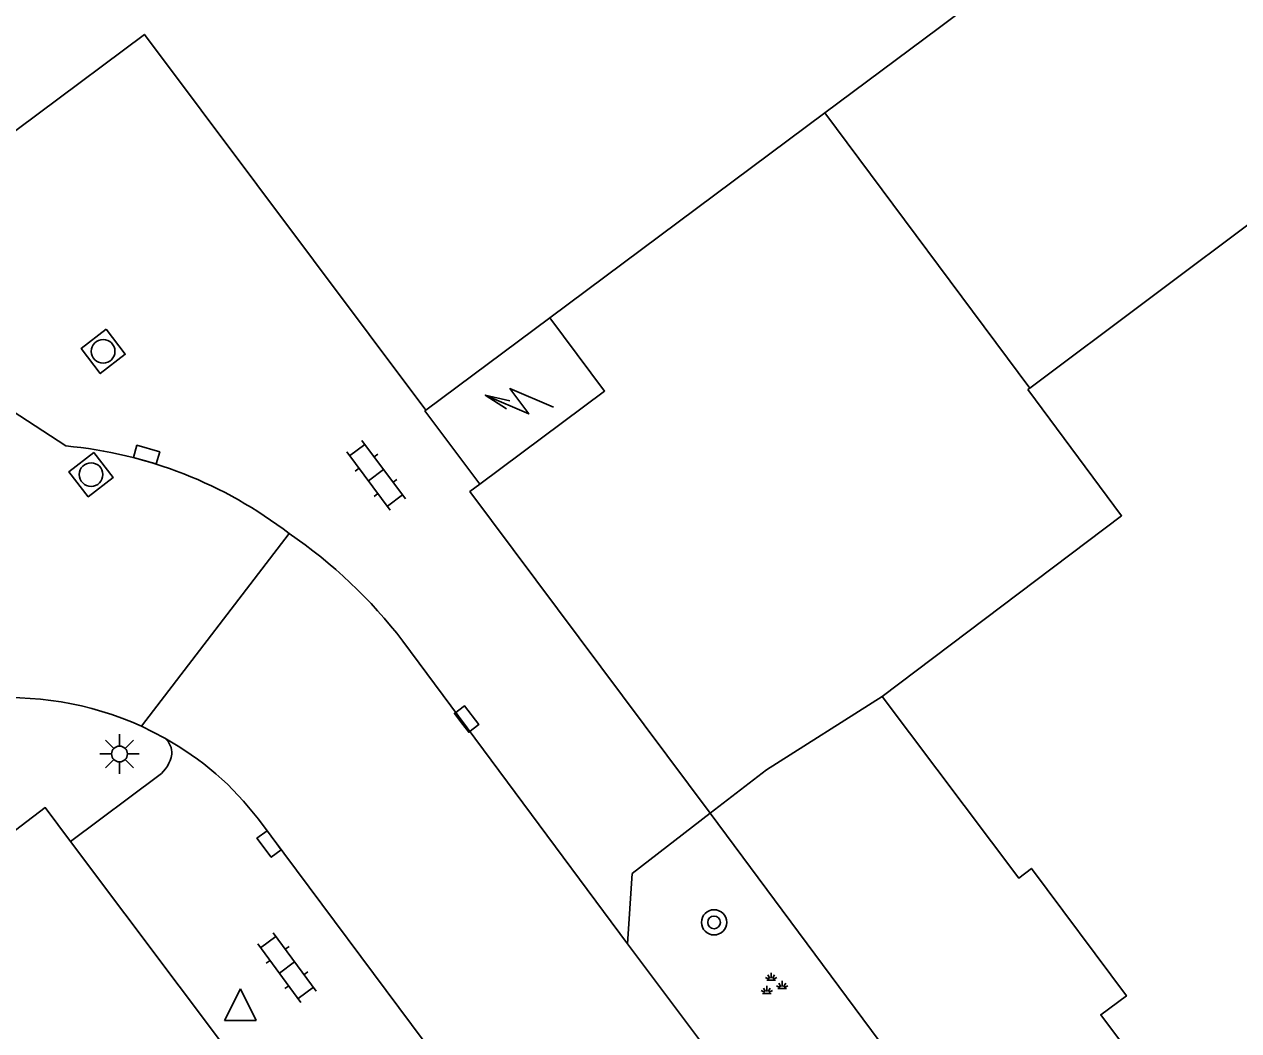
# Model space of a CAD drawing. Extents: x 130998 to 133001, y 398999 to 403002.
# Drawn here: x 131844.93 to 131883.4, y 400468.25 to 400500.13 of the extents above; entities that cross this region are included whole.
import ezdxf

# ---------------------------------------------------------------- set-up
doc = ezdxf.new("R2010")
doc.units = 0
for name, color, linetype in [('gg-afsc-hekwerk', 7, 'Continuous'), ('gg-bbg-hoofdgebouw', 7, 'Continuous'), ('gg-knt-verharding', 7, 'Continuous'), ('gg-knt-verharding nz', 7, 'Continuous'), ('gt-grn-weggrens', 7, 'Continuous'), ('gt-symb-boom', 7, 'Continuous'), ('gt-symb-groenvak', 7, 'Continuous'), ('gt-symb-klinker verharding', 7, 'Continuous'), ('gt-symb-kolk', 7, 'Continuous'), ('gt-symb-lichtmast', 7, 'Continuous'), ('gt-symb-rioolschacht', 7, 'Continuous'), ('gt-symb-trafo symbool', 7, 'Continuous'), ('gt-symb-waterafsluiter', 7, 'Continuous')]:
    doc.layers.add(name, color=color, linetype=linetype)

# ---------------------------------------------------------------- blocks, each defined once
blk = doc.blocks.new('gt0-WAFSL')
at = {"layer": 'gt-symb-waterafsluiter'}
for p, q in [((-0.5, -0.333), (0, 0.667)), ((0, 0.667), (0.5, -0.333)), ((0.5, -0.333), (-0.5, -0.333))]:
    blk.add_line(p, q, dxfattribs=at)
blk = doc.blocks.new('gt0-GRVAK')
at = {"layer": 'gt-symb-groenvak'}
for p, q in [((-0.047, 0.214), (-0.047, 0.393)), ((-0.11, 0.189), (-0.228, 0.24)), ((-0.182, 0.153), (0.088, 0.153)), ((-0.091, 0.211), (-0.156, 0.322)), ((-0.004, 0.211), (0.061, 0.322)), ((0.015, 0.189), (0.133, 0.24)), ((0.262, -0.052), (0.197, 0.059)), ((0.305, -0.049), (0.305, 0.13)), ((0.349, -0.052), (0.414, 0.059)), ((-0.245, -0.228), (-0.363, -0.177)), ((-0.318, -0.264), (-0.047, -0.264)), ((-0.226, -0.206), (-0.291, -0.095)), ((-0.183, -0.203), (-0.183, -0.024)), ((-0.139, -0.206), (-0.074, -0.095)), ((-0.12, -0.228), (-0.002, -0.177)), ((0.243, -0.074), (0.125, -0.023)), ((0.17, -0.11), (0.441, -0.11)), ((0.368, -0.074), (0.486, -0.023))]:
    blk.add_line(p, q, dxfattribs=at)
blk = doc.blocks.new('gt0-KL1')
at = {"layer": 'gt-symb-klinker verharding'}
for p, q in [((-0.5, 0.3), (-0.5, 0.45)), ((0.5, 0.3), (0.5, 0.45)), ((-1.15, 0.3), (1.15, 0.3)), ((-1, -0.3), (-1, 0.3)), ((0, -0.3), (0, 0.3)), ((1, -0.3), (1, 0.3)), ((-1.15, -0.3), (1.15, -0.3)), ((-0.5, -0.45), (-0.5, -0.3)), ((0.5, -0.45), (0.5, -0.3))]:
    blk.add_line(p, q, dxfattribs=at)
blk = doc.blocks.new('gt0-BOOM')
at = {"layer": 'gt-symb-boom'}
for radius in [0.4, 0.2]:
    blk.add_circle((0, 0), radius, dxfattribs=at)
blk = doc.blocks.new('gt0-KOLK')
at = {"layer": 'gt-symb-kolk'}
blk.add_lwpolyline([(0, 0), (0.375, 0), (0.375, 0.4), (-0.375, 0.4), (-0.375, 0), (0, 0)], dxfattribs=at)
blk = doc.blocks.new('gt0-LMAST')
at = {"layer": 'gt-symb-lichtmast'}
for p, q in [((-0.182, 0.173), (-0.447, 0.438)), ((-0.005, 0.246), (-0.005, 0.621)), ((0.172, 0.173), (0.437, 0.438)), ((-0.255, -0.004), (-0.63, -0.004)), ((-0.182, -0.181), (-0.447, -0.446)), ((-0.005, -0.254), (-0.005, -0.629)), ((0.437, -0.446), (0.172, -0.181)), ((0.245, -0.004), (0.62, -0.004))]:
    blk.add_line(p, q, dxfattribs=at)
blk.add_circle((-0.005, -0.004), 0.25, dxfattribs=at)
blk = doc.blocks.new('gt0-RS')
at = {"layer": 'gt-symb-rioolschacht'}
blk.add_lwpolyline([(-0.5, -0.5), (0.5, -0.5), (0.5, 0.5), (-0.5, 0.5)], close=True, dxfattribs=at)
blk.add_circle((0, 0), 0.375, dxfattribs=at)
blk = doc.blocks.new('gt0-HSP')
at = {"layer": 'gt-symb-trafo symbool'}
for points in [[(0.771, 0.746), (-0.529, -0.004), (0.471, -0.004), (-0.829, -0.754)], [(-0.217, -0.24), (-0.829, -0.754), (-0.077, -0.48)]]:
    blk.add_lwpolyline(points, dxfattribs=at)

msp = doc.modelspace()

# ---------------------------------------------------------------- linework, layer by layer
at = {"layer": 'gg-afsc-hekwerk'}
for p, q in [((131873.878, 400500), (131911.39, 400528.066)), ((131873.878, 400500), (131870.287, 400497.323)), ((131870.287, 400497.323), (131861.58, 400490.83)), ((131870.287, 400497.323), (131876.776, 400488.602)), ((131846.396, 400474.242), (131853.053, 400465.376))]:
    msp.add_line(p, q, dxfattribs=at)
msp.add_lwpolyline([(131817.452, 400453.825), (131845.59, 400475.315), (131846.396, 400474.242)], dxfattribs=at)
at = {"layer": 'gg-bbg-hoofdgebouw'}
for p, q in [((131876.776, 400488.602), (131891.982, 400500)), ((131861.58, 400490.83), (131857.646, 400487.9)), ((131876.72, 400488.56), (131876.776, 400488.602))]:
    msp.add_line(p, q, dxfattribs=at)
for points in [[(131861.58, 400490.83), (131863.31, 400488.51), (131859.36, 400485.56)], [(131872.1, 400478.83), (131879.69, 400484.56), (131876.72, 400488.56)], [(131859.36, 400485.56), (131857.62, 400487.88), (131857.646, 400487.9)], [(131872.1, 400478.83), (131876.43, 400473.08), (131876.83, 400473.39), (131879.84, 400469.35), (131879.03, 400468.75), (131886.65, 400458.58), (131886.12, 400458.22), (131888.82, 400455.5), (131890.64, 400452.15), (131891.16, 400452.52), (131894.72, 400447.82), (131901.99, 400453.26), (131902.288, 400452.871)]]:
    msp.add_lwpolyline(points, dxfattribs=at)
at = {"layer": 'gg-knt-verharding'}
for p, q in [((131872.1, 400478.83), (131868.439, 400476.508)), ((131848.639, 400477.896), (131849.381, 400477.512)), ((131849.194, 400476.334), (131846.396, 400474.242)), ((131866.657, 400475.134), (131868.439, 400476.508)), ((131866.657, 400475.134), (131872.008, 400467.923)), ((131864.034, 400471.002), (131868.371, 400465.22))]:
    msp.add_line(p, q, dxfattribs=at)
for points in [[(131857.646, 400487.9), (131848.732, 400499.808), (131841.991, 400494.774)], [(131864.034, 400471.002), (131864.181, 400473.224), (131866.657, 400475.134)]]:
    msp.add_lwpolyline(points, dxfattribs=at)
for centre, radius, start, end in [((131844.417, 400468.459), 10.339, 65.8975, 124.5006), ((131849.005, 400477.048), 0.598, 355.728, 51.022), ((131848.554, 400477.182), 1.062, 307.0596, 350.3102)]:
    msp.add_arc(centre, radius, start, end, dxfattribs=at)
at = {"layer": 'gg-knt-verharding nz'}
for p, q in [((131856.919, 400480.59), (131864.034, 400471.002)), ((131860.329, 400464.253), (131852.345, 400474.947))]:
    msp.add_line(p, q, dxfattribs=at)
msp.add_lwpolyline([(131846.241, 400486.771), (131844.543, 400487.881), (131843.579, 400489.193)], dxfattribs=at)
for centre, radius, start, end in [((131845.002, 400473.193), 13.634, 52.4109, 84.7868), ((131844.397, 400470.964), 15.794, 37.5502, 55.6053), ((131844.768, 400469.186), 9.518, 37.245, 61.0102)]:
    msp.add_arc(centre, radius, start, end, dxfattribs=at)
at = {"layer": 'gt-grn-weggrens'}
msp.add_line((131848.639, 400477.896), (131853.319, 400483.997), dxfattribs=at)
msp.add_lwpolyline([(131859.36, 400485.56), (131859.046, 400485.325), (131866.657, 400475.134)], dxfattribs=at)

# ---------------------------------------------------------------- block references
at = {"layer": 'gt-symb-boom'}
msp.add_blockref('gt0-BOOM', (131866.779, 400471.679), dxfattribs=at)
at = {"layer": 'gt-symb-groenvak'}
msp.add_blockref('gt0-GRVAK', (131868.633, 400469.692), dxfattribs=at)
at = {"layer": 'gt-symb-klinker verharding'}
for p, rotation in [((131856.071, 400485.841), 126.78969964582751), ((131853.251, 400470.248), 126.45721009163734)]:
    msp.add_blockref('gt0-KL1', p, dxfattribs=dict(at, rotation=rotation))
at = {"layer": 'gt-symb-kolk'}
for p, rotation in [((131848.747, 400486.303), -15.969016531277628), ((131858.78, 400477.998), -52.763341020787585), ((131852.844, 400474.281), 126.86989764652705)]:
    msp.add_blockref('gt0-KOLK', p, dxfattribs=dict(at, rotation=rotation))
at = {"layer": 'gt-symb-lichtmast'}
msp.add_blockref('gt0-LMAST', (131847.95, 400477.017), dxfattribs=at)
at = {"layer": 'gt-symb-rioolschacht'}
for p, rotation in [((131847.426, 400489.767), -142.3510835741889), ((131847.043, 400485.863), -142.3510835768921)]:
    msp.add_blockref('gt0-RS', p, dxfattribs=dict(at, rotation=rotation))
at = {"layer": 'gt-symb-trafo symbool', "rotation": -53.290465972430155}
msp.add_blockref('gt0-HSP', (131860.632, 400488.168), dxfattribs=at)
at = {"layer": 'gt-symb-waterafsluiter'}
msp.add_blockref('gt0-WAFSL', (131851.773, 400468.903), dxfattribs=at)

doc.saveas('drawing.dxf')
